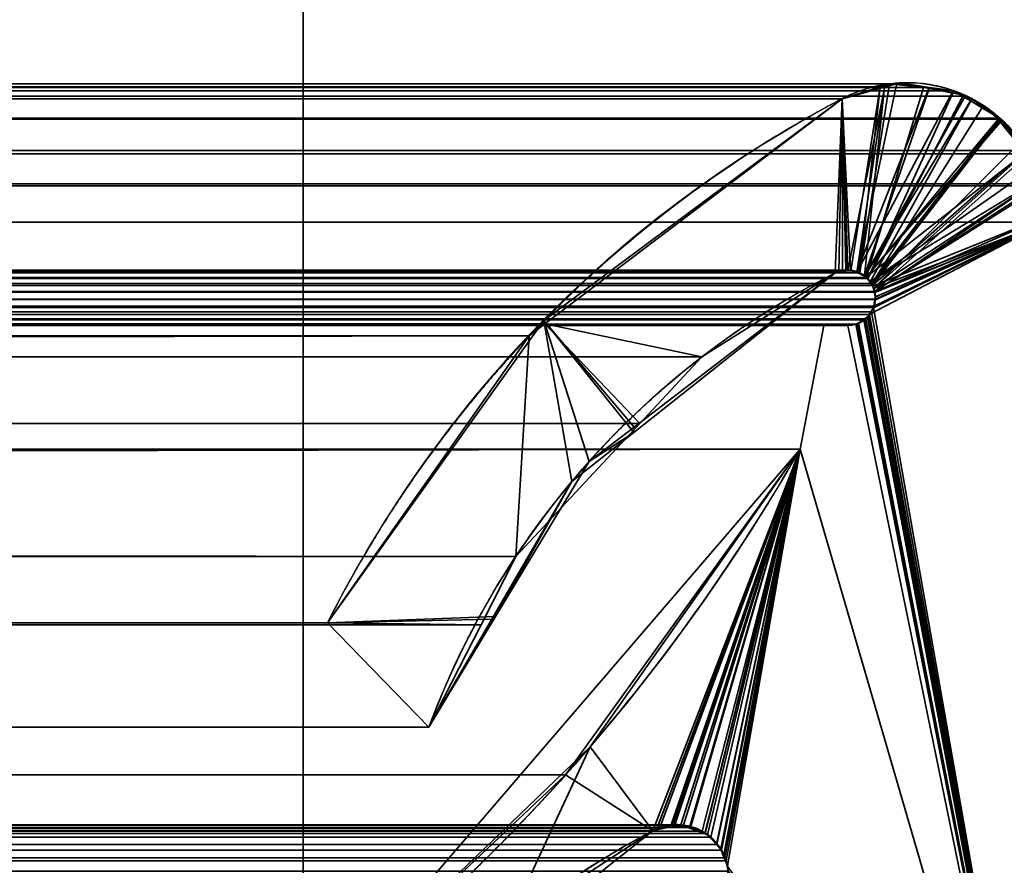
# Model space of a CAD drawing. Header units: millimetres. Extents: x -490 to 6690, y -115 to 132.
# Tile 579 of 656: x 3403.48 to 3408.77, y 6.31 to 10.86. Entities that reach past the tile are written whole.
import ezdxf

# ---------------------------------------------------------------- set-up
doc = ezdxf.new("R2010")
doc.units = ezdxf.units.MM
doc.layers.add('151', color=7, linetype='Continuous', true_color=0xffffff)

# ---------------------------------------------------------------- blocks, each defined once
blk = doc.blocks.new('UG_SURFACE_003')
at = {"layer": '151', "color": 252, "linetype": 'Continuous', "lineweight": 35}
for points in [[(3589.9999, -6.2, 2201.9999), (3589.9999, 113.2, 2201.9999), (2410.0001, 113.2, 2201.9999), (2410.0001, -6.2, 2201.9999)], [(2559.9999, -6.2, 2052), (2559.9999, 113.2, 2052), (3440.0001, 113.2, 2052), (3440.0001, -6.2, 2052)]]:
    blk.add_3dface(points, dxfattribs=at)
blk = doc.blocks.new('UG_SURFACE_187')
at = {"layer": '151', "color": 14, "linetype": 'Continuous', "lineweight": 35}
for points in [[(3417.3, -10, 2024.3001), (3417.3, 19, 2024.3001), (2582.7, 19, 2024.3001), (2582.7, -10, 2024.3001)], [(3413.25, 16.25, 2020.2501), (3413.25, -22, 2020.2501), (2586.75, -22, 2020.2501), (2586.75, 16.25, 2020.2501)]]:
    blk.add_3dface(points, dxfattribs=at)
blk = doc.blocks.new('UG_SURFACE_188')
at = {"layer": '151', "color": 7, "linetype": 'Continuous', "lineweight": 35}
for points in [[(2586.75, 16, 2020.2501), (2586.75, -22, 2020.2501), (3413.25, -22, 2020.2501), (3413.25, 16, 2020.2501)], [(3413.0001, 16, 2020), (3413.0001, -22, 2020), (2586.9999, -22, 2020), (2586.9999, 16, 2020)]]:
    blk.add_3dface(points, dxfattribs=at)
blk = doc.blocks.new('UG_SURFACE_196')
at = {"layer": '151', "color": 46, "linetype": 'Continuous', "lineweight": 35}
for points in [[(3408.5014, 10.475, 2015.5013), (3408.3376, 10.4928, 2015.3377), (2591.6624, 10.4928, 2015.3377), (2591.4986, 10.475, 2015.5013)], [(2591.6624, 10.4928, 2015.3377), (3408.3376, 10.4928, 2015.3377), (3408.1552, 10.5126, 2015.1551)], [(2591.8448, 10.5126, 2015.1551), (2591.6624, 10.4928, 2015.3377), (3408.1552, 10.5126, 2015.1551)], [(3408.1552, 10.5126, 2015.1551), (3408.1056, 10.4971, 2015.1057), (2591.8944, 10.4971, 2015.1057), (2591.8448, 10.5126, 2015.1551)], [(2591.8944, 10.4971, 2015.1057), (3408.1056, 10.4971, 2015.1057), (3407.8996, 10.4321, 2014.8995), (2592.1004, 10.4321, 2014.8995)], [(3407.9475, 9.507, 2014.9477), (3407.9285, 9.5113, 2014.9283), (3407.8996, 10.4321, 2014.8995), (3408.1056, 10.4971, 2015.1057)], [(3408.1056, 10.4971, 2015.1057), (3407.994, 9.4968, 2014.9941), (3407.9475, 9.507, 2014.9477)], [(3408.1056, 10.4971, 2015.1057), (3408.1552, 10.5126, 2015.1551), (3407.9945, 9.4968, 2014.9944), (3407.994, 9.4968, 2014.9941)], [(3408.0296, 9.4714, 2015.0294), (3407.9945, 9.4968, 2014.9944), (3408.1552, 10.5126, 2015.1551), (3408.3376, 10.4928, 2015.3377)], [(3408.0381, 9.4651, 2015.0383), (3408.0296, 9.4714, 2015.0294), (3408.3376, 10.4928, 2015.3377), (3408.5014, 10.475, 2015.5013)], [(2591.2547, 10.3285, 2015.7452), (3408.7453, 10.3285, 2015.7452), (3408.5493, 10.4462, 2015.5492), (2591.4507, 10.4462, 2015.5492)], [(2591.4986, 10.475, 2015.5013), (2591.4507, 10.4462, 2015.5492), (3408.5493, 10.4462, 2015.5492)], [(2591.4986, 10.475, 2015.5013), (3408.5493, 10.4462, 2015.5492), (3408.5014, 10.475, 2015.5013)], [(3408.5014, 10.475, 2015.5013), (3408.5493, 10.4462, 2015.5492), (3408.0381, 9.4651, 2015.0383)], [(3408.0572, 9.438, 2015.0573), (3408.0381, 9.4651, 2015.0383), (3408.5493, 10.4462, 2015.5492), (3408.7453, 10.3285, 2015.7452)], [(2592.1004, 10.4321, 2014.8995), (3407.8996, 10.4321, 2014.8995), (3406.301, 9.2212, 2013.3009), (2593.699, 9.2212, 2013.3009)], [(3406.301, 9.2212, 2013.3009), (3407.8996, 10.4321, 2014.8995), (3407.8631, 9.4954, 2014.8633), (3407.1448, 9.0437, 2014.1449)], [(3407.902, 9.5048, 2014.9021), (3407.8631, 9.4954, 2014.8633), (3407.8996, 10.4321, 2014.8995)], [(3407.8996, 10.4321, 2014.8995), (3407.9285, 9.5113, 2014.9283), (3407.902, 9.5048, 2014.9021)], [(2591.2452, 10.3227, 2015.7549), (2591.1109, 10.1543, 2015.8889), (3408.8891, 10.1543, 2015.8889)], [(3408.7548, 10.3227, 2015.7549), (3408.7453, 10.3285, 2015.7452), (2591.2547, 10.3285, 2015.7452), (2591.2452, 10.3227, 2015.7549)], [(2591.2452, 10.3227, 2015.7549), (3408.8891, 10.1543, 2015.8889), (3408.7548, 10.3227, 2015.7549)], [(3408.0637, 9.429, 2015.0635), (3408.0572, 9.438, 2015.0573), (3408.7453, 10.3285, 2015.7452), (3408.7548, 10.3227, 2015.7549)], [(3408.7548, 10.3227, 2015.7549), (3408.8891, 10.1543, 2015.8889), (3408.0637, 9.429, 2015.0635)], [(2591.0966, 10.1364, 2015.9032), (2591.0301, 9.9741, 2015.9698), (3408.9699, 9.9741, 2015.9698)], [(3408.9034, 10.1364, 2015.9032), (3408.8891, 10.1543, 2015.8889), (2591.1109, 10.1543, 2015.8889), (2591.0966, 10.1364, 2015.9032)], [(2591.0966, 10.1364, 2015.9032), (3408.9699, 9.9741, 2015.9698), (3408.9034, 10.1364, 2015.9032)], [(3408.0749, 9.3964, 2015.075), (3408.0637, 9.429, 2015.0635), (3408.8891, 10.1543, 2015.8889), (3408.9034, 10.1364, 2015.9032)], [(3408.9034, 10.1364, 2015.9032), (3408.9699, 9.9741, 2015.9698), (3408.0749, 9.3964, 2015.075)], [(2591.0001, 9.7678, 2016), (3408.9999, 9.7678, 2016), (3408.9739, 9.9643, 2015.9738)], [(2591.0261, 9.9643, 2015.9738), (2591.0001, 9.7678, 2016), (3408.9739, 9.9643, 2015.9738)], [(3408.9739, 9.9643, 2015.9738), (3408.9699, 9.9741, 2015.9698), (2591.0301, 9.9741, 2015.9698), (2591.0261, 9.9643, 2015.9738)], [(3408.0749, 9.3964, 2015.075), (3408.9699, 9.9741, 2015.9698), (3408.9739, 9.9643, 2015.9738)], [(3408.9739, 9.9643, 2015.9738), (3408.9999, 9.7678, 2016), (3408.0763, 9.3927, 2015.0762), (3408.0749, 9.3964, 2015.075)], [(2591.0001, 9.7678, 2016), (2591.0001, 4, 2016), (3408.9999, 4, 2016), (3408.9999, 9.7678, 2016)], [(3408.0689, 9.3095, 2015.069), (3408.0725, 9.3176, 2015.0726), (3408.9999, 9.7678, 2016), (3408.9999, 4, 2016)], [(3408.0725, 9.3176, 2015.0726), (3408.0789, 9.3523, 2015.079), (3408.9999, 9.7678, 2016)], [(3408.0789, 9.3539, 2015.079), (3408.0763, 9.3927, 2015.0762), (3408.9999, 9.7678, 2016)], [(3408.9999, 9.7678, 2016), (3408.0789, 9.3523, 2015.079), (3408.0789, 9.3539, 2015.079)], [(3408.0296, 9.4714, 2015.0294), (2591.9704, 9.4714, 2015.0294), (2592.0055, 9.4968, 2014.9944)], [(3407.9945, 9.4968, 2014.9944), (3408.0296, 9.4714, 2015.0294), (2592.0055, 9.4968, 2014.9944)], [(2592.0525, 9.507, 2014.9477), (3407.9475, 9.507, 2014.9477), (3407.994, 9.4968, 2014.9941), (2592.006, 9.4968, 2014.9941)], [(3407.9285, 9.5113, 2014.9283), (2592.0525, 9.507, 2014.9477), (2592.0715, 9.5113, 2014.9283)], [(3407.9285, 9.5113, 2014.9283), (3407.9475, 9.507, 2014.9477), (2592.0525, 9.507, 2014.9477)], [(2592.0715, 9.5113, 2014.9283), (3407.902, 9.5048, 2014.9021), (3407.9285, 9.5113, 2014.9283)], [(2592.0715, 9.5113, 2014.9283), (2592.098, 9.5048, 2014.9021), (3407.902, 9.5048, 2014.9021)], [(2592.1369, 9.4954, 2014.8633), (3407.8631, 9.4954, 2014.8633), (3407.902, 9.5048, 2014.9021), (2592.098, 9.5048, 2014.9021)], [(3407.1448, 9.0437, 2014.1449), (2592.1369, 9.4954, 2014.8633), (2592.8552, 9.0437, 2014.1449)], [(3407.1448, 9.0437, 2014.1449), (3407.8631, 9.4954, 2014.8633), (2592.1369, 9.4954, 2014.8633)], [(2591.9363, 9.429, 2015.0635), (2591.9428, 9.438, 2015.0573), (3408.0572, 9.438, 2015.0573), (3408.0637, 9.429, 2015.0635)], [(3408.0572, 9.438, 2015.0573), (2591.9428, 9.438, 2015.0573), (2591.9619, 9.4651, 2015.0383)], [(2591.9619, 9.4651, 2015.0383), (2591.9704, 9.4714, 2015.0294), (3408.0296, 9.4714, 2015.0294), (3408.0381, 9.4651, 2015.0383)], [(3408.0381, 9.4651, 2015.0383), (3408.0572, 9.438, 2015.0573), (2591.9619, 9.4651, 2015.0383)], [(3408.0789, 9.3539, 2015.079), (2591.9211, 9.3539, 2015.079), (2591.9237, 9.3927, 2015.0762)], [(2591.9237, 9.3927, 2015.0762), (2591.9251, 9.3964, 2015.075), (3408.0749, 9.3964, 2015.075), (3408.0763, 9.3927, 2015.0762)], [(3408.0763, 9.3927, 2015.0762), (3408.0789, 9.3539, 2015.079), (2591.9237, 9.3927, 2015.0762)], [(3408.0637, 9.429, 2015.0635), (2591.9251, 9.3964, 2015.075), (2591.9363, 9.429, 2015.0635)], [(3408.0637, 9.429, 2015.0635), (3408.0749, 9.3964, 2015.075), (2591.9251, 9.3964, 2015.075)], [(3408.0789, 9.3539, 2015.079), (2591.9275, 9.3176, 2015.0726), (2591.9211, 9.3523, 2015.079)], [(2591.9211, 9.3523, 2015.079), (2591.9211, 9.3539, 2015.079), (3408.0789, 9.3539, 2015.079)], [(2591.9275, 9.3176, 2015.0726), (3408.0789, 9.3539, 2015.079), (3408.0789, 9.3523, 2015.079)], [(3408.0789, 9.3523, 2015.079), (3408.0725, 9.3176, 2015.0726), (2591.9275, 9.3176, 2015.0726)], [(3408.0725, 9.3176, 2015.0726), (3408.0689, 9.3095, 2015.069), (2591.9311, 9.3095, 2015.069), (2591.9275, 9.3176, 2015.0726)], [(2591.9416, 9.2861, 2015.0585), (2591.9311, 9.3095, 2015.069), (3408.0689, 9.3095, 2015.069)], [(2591.9416, 9.2861, 2015.0585), (3408.0689, 9.3095, 2015.069), (3408.0584, 9.2861, 2015.0585)], [(3408.0584, 9.2861, 2015.0585), (3408.047, 9.2725, 2015.0471), (2591.953, 9.2725, 2015.0471), (2591.9416, 9.2861, 2015.0585)], [(2591.953, 9.2725, 2015.0471), (3408.047, 9.2725, 2015.0471), (3408.0274, 9.2492, 2015.0275)], [(2591.9726, 9.2492, 2015.0275), (2591.953, 9.2725, 2015.0471), (3408.0274, 9.2492, 2015.0275)], [(3408.9999, 4, 2016), (3408.0274, 9.2492, 2015.0275), (3408.047, 9.2725, 2015.0471)], [(3408.047, 9.2725, 2015.0471), (3408.0584, 9.2861, 2015.0585), (3408.9999, 4, 2016)], [(3408.9999, 4, 2016), (3408.0584, 9.2861, 2015.0585), (3408.0689, 9.3095, 2015.069)], [(3408.0274, 9.2492, 2015.0275), (3408.0162, 9.2429, 2015.0163), (2591.9838, 9.2429, 2015.0163), (2591.9726, 9.2492, 2015.0275)], [(2592.0246, 9.2201, 2014.9753), (2591.9838, 9.2429, 2015.0163), (3408.0162, 9.2429, 2015.0163)], [(2592.0246, 9.2201, 2014.9753), (3408.0162, 9.2429, 2015.0163), (3407.9754, 9.2201, 2014.9753)], [(3407.9754, 9.2201, 2014.9753), (3407.9733, 9.2198, 2014.9734), (2592.0267, 9.2198, 2014.9734), (2592.0246, 9.2201, 2014.9753)], [(2592.0267, 9.2198, 2014.9734), (3407.9733, 9.2198, 2014.9734), (3407.9304, 9.2132, 2014.9302), (2592.0696, 9.2132, 2014.9302)], [(2593.7839, 9.1568, 2013.216), (2593.699, 9.2212, 2013.3009), (3406.301, 9.2212, 2013.3009)], [(2593.7839, 9.1568, 2013.216), (3406.301, 9.2212, 2013.3009), (3406.2161, 9.1568, 2013.216)], [(3406.8112, 8.6861, 2013.8113), (3406.1449, 7.9716, 2013.145), (3406.2161, 9.1568, 2013.216), (3406.301, 9.2212, 2013.3009)], [(3406.301, 9.2212, 2013.3009), (3407.1448, 9.0437, 2014.1449), (3406.8112, 8.6861, 2013.8113)], [(3408.9999, 4, 2016), (3407.9304, 9.2132, 2014.9302), (3407.9733, 9.2198, 2014.9734)], [(3407.9733, 9.2198, 2014.9734), (3407.9754, 9.2201, 2014.9753), (3408.9999, 4, 2016)], [(3408.9999, 4, 2016), (3407.9754, 9.2201, 2014.9753), (3408.0162, 9.2429, 2015.0163)], [(3408.0162, 9.2429, 2015.0163), (3408.0274, 9.2492, 2015.0275), (3408.9999, 4, 2016)], [(3407.9304, 9.2132, 2014.9302), (3407.8023, 9.2132, 2014.8025), (2592.1977, 9.2132, 2014.8025), (2592.0696, 9.2132, 2014.9302)], [(2592.3254, 8.5488, 2014.6744), (2592.1977, 9.2132, 2014.8025), (3407.8023, 9.2132, 2014.8025), (3407.6746, 8.5488, 2014.6744)], [(3408.9999, 4, 2016), (3407.6746, 8.5488, 2014.6744), (3407.8023, 9.2132, 2014.8025), (3407.9304, 9.2132, 2014.9302)], [(3406.2161, 9.1568, 2013.216), (2594.8682, 7.6146, 2012.1319), (2593.7839, 9.1568, 2013.216)], [(3406.2161, 9.1568, 2013.216), (3405.1318, 7.6146, 2012.1319), (2594.8682, 7.6146, 2012.1319)], [(3405.1318, 7.6146, 2012.1319), (3406.2161, 9.1568, 2013.216), (3406.1449, 7.9716, 2013.145), (3405.9577, 7.604, 2012.9576)], [(2592.8552, 9.0437, 2014.1449), (3406.8112, 8.6861, 2013.8113), (3407.1448, 9.0437, 2014.1449)], [(2592.8552, 9.0437, 2014.1449), (2593.1888, 8.6861, 2013.8113), (3406.8112, 8.6861, 2013.8113)], [(3406.1449, 7.9716, 2013.145), (2593.1888, 8.6861, 2013.8113), (2593.8551, 7.9716, 2013.145)], [(3406.1449, 7.9716, 2013.145), (3406.8112, 8.6861, 2013.8113), (2593.1888, 8.6861, 2013.8113)], [(2593.5876, 6.7976, 2013.4122), (2592.3254, 8.5488, 2014.6744), (3407.6746, 8.5488, 2014.6744)], [(2593.5876, 6.7976, 2013.4122), (3407.6746, 8.5488, 2014.6744), (3406.4124, 6.7976, 2013.4122)], [(3406.9176, 6.5074, 2013.9177), (3406.8811, 6.4965, 2013.881), (3406.4124, 6.7976, 2013.4122), (3407.6746, 8.5488, 2014.6744)], [(3407.6746, 8.5488, 2014.6744), (3406.9865, 6.5279, 2013.9863), (3406.9176, 6.5074, 2013.9177)], [(3407.0001, 6.5277, 2013.9999), (3406.9865, 6.5279, 2013.9863), (3407.6746, 8.5488, 2014.6744)], [(3407.6746, 8.5488, 2014.6744), (3407.0463, 6.5268, 2014.0462), (3407.0001, 6.5277, 2013.9999)], [(3407.084, 6.5144, 2014.0841), (3407.0463, 6.5268, 2014.0462), (3407.6746, 8.5488, 2014.6744)], [(3407.6746, 8.5488, 2014.6744), (3407.1474, 6.4935, 2014.1473), (3407.084, 6.5144, 2014.0841)], [(3407.1639, 6.4818, 2014.164), (3407.1474, 6.4935, 2014.1473), (3407.6746, 8.5488, 2014.6744)], [(3407.6746, 8.5488, 2014.6744), (3407.1934, 6.4611, 2014.1935), (3407.1639, 6.4818, 2014.164)], [(3407.2256, 6.4225, 2014.2255), (3407.1934, 6.4611, 2014.1935), (3407.6746, 8.5488, 2014.6744)], [(3407.6746, 8.5488, 2014.6744), (3407.2506, 6.3924, 2014.2508), (3407.2256, 6.4225, 2014.2255)], [(3407.269, 6.351, 2014.2691), (3407.2506, 6.3924, 2014.2508), (3407.6746, 8.5488, 2014.6744)], [(3407.6746, 8.5488, 2014.6744), (3407.2766, 6.3337, 2014.2767), (3407.269, 6.351, 2014.2691)], [(3407.2864, 6.2795, 2014.2865), (3407.2766, 6.3337, 2014.2767), (3407.6746, 8.5488, 2014.6744), (3408.9999, 4, 2016)], [(2593.8551, 7.9716, 2013.145), (3405.9577, 7.604, 2012.9576), (3406.1449, 7.9716, 2013.145)], [(2593.8551, 7.9716, 2013.145), (2594.0423, 7.604, 2012.9576), (3405.9577, 7.604, 2012.9576)], [(2594.3229, 7.0532, 2012.6772), (3405.6771, 7.0532, 2012.6772), (3405.9577, 7.604, 2012.9576), (2594.0423, 7.604, 2012.9576)], [(2594.3229, 7.0532, 2012.6772), (2594.8682, 7.6146, 2012.1319), (3405.1318, 7.6146, 2012.1319), (3405.6771, 7.0532, 2012.6772)], [(3405.9577, 7.604, 2012.9576), (3405.6771, 7.0532, 2012.6772), (3405.1318, 7.6146, 2012.1319)], [(3406.4124, 6.7976, 2013.4122), (3405.1318, 5.5893, 2012.1319), (2594.8682, 5.5893, 2012.1319), (2593.5876, 6.7976, 2013.4122)], [(3406.8811, 6.4965, 2013.881), (3405.4163, 5.334, 2012.4161), (3405.1318, 5.5893, 2012.1319), (3406.4124, 6.7976, 2013.4122)], [(3407.0463, 6.5268, 2014.0462), (2592.9158, 6.513, 2014.0841), (2592.9992, 6.5288, 2014.0009)], [(3407.0463, 6.5268, 2014.0462), (3407.084, 6.5144, 2014.0841), (2592.9158, 6.513, 2014.0841)], [(3407.0463, 6.5268, 2014.0462), (2592.9992, 6.5288, 2014.0009), (2592.9999, 6.5286, 2013.9999)], [(2592.9999, 6.5286, 2013.9999), (3407.0001, 6.5277, 2013.9999), (3407.0463, 6.5268, 2014.0462)], [(3406.9865, 6.5279, 2013.9863), (2592.9999, 6.5286, 2013.9999), (2593.0824, 6.5064, 2013.9177)], [(3406.9865, 6.5279, 2013.9863), (3407.0001, 6.5277, 2013.9999), (2592.9999, 6.5286, 2013.9999)], [(2593.0824, 6.5064, 2013.9177), (3406.9176, 6.5074, 2013.9177), (3406.9865, 6.5279, 2013.9863)], [(3407.1934, 6.4611, 2014.1935), (2592.792, 6.4476, 2014.2078), (2592.8369, 6.4783, 2014.163)], [(3407.1474, 6.4935, 2014.1473), (2592.8369, 6.4783, 2014.163), (2592.8769, 6.5056, 2014.1232)], [(3407.1474, 6.4935, 2014.1473), (3407.1639, 6.4818, 2014.164), (2592.8369, 6.4783, 2014.163)], [(2592.8369, 6.4783, 2014.163), (3407.1639, 6.4818, 2014.164), (3407.1934, 6.4611, 2014.1935)], [(3407.1474, 6.4935, 2014.1473), (2592.8769, 6.5056, 2014.1232), (2592.9158, 6.513, 2014.0841)], [(2592.9158, 6.513, 2014.0841), (3407.084, 6.5144, 2014.0841), (3407.1474, 6.4935, 2014.1473)], [(3406.9176, 6.5074, 2013.9177), (2593.0824, 6.5064, 2013.9177), (2593.1189, 6.4965, 2013.881)], [(2593.1189, 6.4965, 2013.881), (3406.8811, 6.4965, 2013.881), (3406.9176, 6.5074, 2013.9177)], [(2594.5837, 5.334, 2012.4161), (3405.4163, 5.334, 2012.4161), (3406.8811, 6.4965, 2013.881), (2593.1189, 6.4965, 2013.881)], [(2592.7427, 6.3806, 2014.2572), (2592.7742, 6.4234, 2014.2257), (3407.2256, 6.4225, 2014.2255)], [(3407.2256, 6.4225, 2014.2255), (3407.2506, 6.3924, 2014.2508), (2592.7427, 6.3806, 2014.2572)], [(3407.1934, 6.4611, 2014.1935), (2592.7742, 6.4234, 2014.2257), (2592.792, 6.4476, 2014.2078)], [(3407.1934, 6.4611, 2014.1935), (3407.2256, 6.4225, 2014.2255), (2592.7742, 6.4234, 2014.2257)], [(3407.2506, 6.3924, 2014.2508), (2592.7317, 6.3507, 2014.2684), (2592.7427, 6.3806, 2014.2572)], [(3407.2506, 6.3924, 2014.2508), (3407.269, 6.351, 2014.2691), (2592.7317, 6.3507, 2014.2684)], [(3407.2766, 6.3337, 2014.2767), (2592.7148, 6.2794, 2014.2851), (2592.7176, 6.313, 2014.2822)], [(3407.2766, 6.3337, 2014.2767), (3407.2864, 6.2795, 2014.2865), (2592.7148, 6.2794, 2014.2851)], [(2592.7176, 6.313, 2014.2822), (2592.7317, 6.3507, 2014.2684), (3407.269, 6.351, 2014.2691)], [(3407.269, 6.351, 2014.2691), (3407.2766, 6.3337, 2014.2767), (2592.7176, 6.313, 2014.2822)]]:
    blk.add_3dface(points, dxfattribs=at)
blk = doc.blocks.new('UG_SURFACE_197')
at = {"layer": '151', "color": 46, "linetype": 'Continuous', "lineweight": 35}
for points in [[(3407.9301, 9.5096, -8), (3407.9206, 9.511, -8), (3407.8996, 10.4321, -8), (3408.1292, 10.4979, -8)], [(3408.1292, 10.4979, -8), (3407.8996, 10.4321, -8), (3407.8996, 10.4321, 2014.8995)], [(3407.8996, 10.4321, 2014.8995), (3408.128, 10.4948, 2015.1279), (3408.1292, 10.4979, -8)], [(3408.128, 10.4948, 2015.1279), (3407.8996, 10.4321, 2014.8995), (3407.9456, 9.5105, 2014.9457), (3407.9792, 9.4973, 2014.9794)], [(3407.9792, 9.503, -8), (3407.9301, 9.5096, -8), (3408.1292, 10.4979, -8), (3408.1941, 10.5165, -8)], [(3408.1941, 10.5165, -8), (3408.3683, 10.4934, -8), (3407.9792, 9.503, -8)], [(3407.9792, 9.4973, 2014.9794), (3408.0198, 9.4814, 2015.0197), (3408.128, 10.4948, 2015.1279)], [(3407.9802, 9.5024, -8), (3407.9792, 9.503, -8), (3408.3683, 10.4934, -8), (3408.4978, 10.4762, -8)], [(3408.0198, 9.4814, 2015.0197), (3408.3683, 10.4872, 2015.3682), (3408.2112, 10.5176, 2015.2111), (3408.128, 10.4948, 2015.1279)], [(3408.128, 10.4948, 2015.1279), (3408.2112, 10.5176, 2015.2111), (3408.1941, 10.5165, -8)], [(3408.1941, 10.5165, -8), (3408.1292, 10.4979, -8), (3408.128, 10.4948, 2015.1279)], [(3408.2112, 10.5176, 2015.2111), (3408.3683, 10.4934, -8), (3408.1941, 10.5165, -8)], [(3408.2112, 10.5176, 2015.2111), (3408.3683, 10.4872, 2015.3682), (3408.3683, 10.4934, -8)], [(3408.4978, 10.4762, -8), (3408.3683, 10.4934, -8), (3408.3683, 10.4872, 2015.3682)], [(3408.0222, 9.4776, -8), (3407.9802, 9.5024, -8), (3408.4978, 10.4762, -8), (3408.5903, 10.4203, -8)], [(3408.5646, 10.4492, 2015.5644), (3408.3683, 10.4872, 2015.3682), (3408.0198, 9.4814, 2015.0197), (3408.0224, 9.4783, 2015.0225)], [(3408.0224, 9.4783, 2015.0225), (3408.0503, 9.447, 2015.0502), (3408.5975, 10.4309, 2015.5973), (3408.5646, 10.4492, 2015.5644)], [(3408.3683, 10.4872, 2015.3682), (3408.5646, 10.4492, 2015.5644), (3408.4978, 10.4762, -8)], [(3408.5903, 10.4203, -8), (3408.4978, 10.4762, -8), (3408.5646, 10.4492, 2015.5644)], [(3408.5646, 10.4492, 2015.5644), (3408.5975, 10.4309, 2015.5973), (3408.5903, 10.4203, -8)], [(3406.2958, 9.2394, -8), (3407.8996, 10.4321, -8), (3407.8631, 9.4954, -8), (3406.7819, 8.6672, -8)], [(3406.7795, 8.638, 2013.7796), (3407.8631, 9.4954, 2014.8633), (3407.8996, 10.4321, 2014.8995), (3406.2958, 9.2394, 2013.2957)], [(3406.2958, 9.2394, 2013.2957), (3407.8996, 10.4321, 2014.8995), (3407.8996, 10.4321, -8), (3406.2958, 9.2394, -8)], [(3407.882, 9.5004, -8), (3407.8631, 9.4954, -8), (3407.8996, 10.4321, -8)], [(3407.8996, 10.4321, 2014.8995), (3407.8631, 9.4954, 2014.8633), (3407.8815, 9.4987, 2014.8816)], [(3407.8815, 9.4987, 2014.8816), (3407.9309, 9.5077, 2014.9307), (3407.8996, 10.4321, 2014.8995)], [(3407.8996, 10.4321, -8), (3407.9206, 9.511, -8), (3407.882, 9.5004, -8)], [(3407.9309, 9.5077, 2014.9307), (3407.9456, 9.5105, 2014.9457), (3407.8996, 10.4321, 2014.8995)], [(3408.0303, 9.4727, -8), (3408.0222, 9.4776, -8), (3408.5903, 10.4203, -8), (3408.7441, 10.3275, -8)], [(3408.6604, 10.3959, 2015.6605), (3408.5975, 10.4309, 2015.5973), (3408.0503, 9.447, 2015.0502), (3408.0596, 9.4365, 2015.0595)], [(3408.0596, 9.4365, 2015.0595), (3408.7405, 10.319, 2015.7404), (3408.6604, 10.3959, 2015.6605)], [(3408.7441, 10.3275, -8), (3408.5903, 10.4203, -8), (3408.5975, 10.4309, 2015.5973)], [(3408.5975, 10.4309, 2015.5973), (3408.6604, 10.3959, 2015.6605), (3408.7441, 10.3275, -8)], [(3408.6604, 10.3959, 2015.6605), (3408.7405, 10.319, 2015.7404), (3408.7441, 10.3275, -8)], [(3408.7441, 10.3275, -8), (3408.7603, 10.3178, -8), (3408.0303, 9.4727, -8)], [(3408.0303, 9.4727, -8), (3408.7603, 10.3178, -8), (3408.8845, 10.1426, -8)], [(3408.8612, 10.2028, 2015.861), (3408.7405, 10.319, 2015.7404), (3408.0596, 9.4365, 2015.0595), (3408.0689, 9.4119, 2015.069)], [(3408.7603, 10.3178, -8), (3408.7441, 10.3275, -8), (3408.7405, 10.319, 2015.7404)], [(3408.8845, 10.1426, -8), (3408.7603, 10.3178, -8), (3408.7405, 10.319, 2015.7404)], [(3408.7405, 10.319, 2015.7404), (3408.8612, 10.2028, 2015.861), (3408.8845, 10.1426, -8)], [(3408.0689, 9.4119, 2015.069), (3408.8893, 10.1446, 2015.8894), (3408.8612, 10.2028, 2015.861)], [(3408.8845, 10.1426, -8), (3408.9375, 10.0678, -8), (3408.0491, 9.4474, -8), (3408.0303, 9.4727, -8)], [(3408.0689, 9.4119, 2015.069), (3408.9613, 9.9961, 2015.9614), (3408.8893, 10.1446, 2015.8894)], [(3408.0491, 9.4474, -8), (3408.9375, 10.0678, -8), (3408.9525, 9.996, -8)], [(3408.9525, 9.996, -8), (3408.9935, 9.799, -8), (3408.0656, 9.4249, -8), (3408.0491, 9.4474, -8)], [(3408.0689, 9.4119, 2015.069), (3408.076, 9.3934, 2015.0762), (3408.9613, 9.9961, 2015.9614)], [(3408.076, 9.3934, 2015.0762), (3408.9956, 9.7991, 2015.9955), (3408.9696, 9.9788, 2015.9698), (3408.9613, 9.9961, 2015.9614)], [(3408.9999, 9.7678, -8), (3408.9999, 4, -8), (3408.0374, 9.2586, -8), (3408.046, 9.2719, -8)], [(3408.046, 9.2719, -8), (3408.0694, 9.3086, -8), (3408.9999, 9.7678, -8)], [(3408.0684, 9.4125, -8), (3408.0656, 9.4249, -8), (3408.9935, 9.799, -8), (3408.9999, 9.7678, -8)], [(3408.9999, 9.7678, -8), (3408.0737, 9.3904, -8), (3408.0684, 9.4125, -8)], [(3408.9999, 9.7678, -8), (3408.0694, 9.3086, -8), (3408.0694, 9.3092, -8)], [(3408.0694, 9.3092, -8), (3408.0768, 9.3523, -8), (3408.9999, 9.7678, -8)], [(3408.9999, 4, 2016), (3408.9999, 9.7678, 2016), (3408.0789, 9.3503, 2015.0788), (3408.0696, 9.3094, 2015.0697)], [(3408.9999, 9.7678, -8), (3408.0791, 9.3671, -8), (3408.0737, 9.3904, -8)], [(3408.9999, 9.7678, 2016), (3408.9956, 9.7991, 2015.9955), (3408.076, 9.3934, 2015.0762), (3408.0763, 9.3911, 2015.0762)], [(3408.0763, 9.3911, 2015.0762), (3408.0787, 9.3519, 2015.0788), (3408.9999, 9.7678, 2016)], [(3408.0768, 9.3523, -8), (3408.0791, 9.3671, -8), (3408.9999, 9.7678, -8)], [(3408.0787, 9.3519, 2015.0788), (3408.0789, 9.3503, 2015.0788), (3408.9999, 9.7678, 2016)], [(3407.8631, 9.4954, -8), (3407.8631, 9.4954, 2014.8633), (3406.7795, 8.638, 2013.7796)], [(3406.7795, 8.638, 2013.7796), (3406.7819, 8.6672, -8), (3407.8631, 9.4954, -8)], [(3407.882, 9.5004, -8), (3407.8815, 9.4987, 2014.8816), (3407.8631, 9.4954, 2014.8633)], [(3407.8631, 9.4954, 2014.8633), (3407.8631, 9.4954, -8), (3407.882, 9.5004, -8)], [(3407.9206, 9.511, -8), (3407.9309, 9.5077, 2014.9307), (3407.8815, 9.4987, 2014.8816)], [(3407.8815, 9.4987, 2014.8816), (3407.882, 9.5004, -8), (3407.9206, 9.511, -8)], [(3407.9206, 9.511, -8), (3407.9301, 9.5096, -8), (3407.9309, 9.5077, 2014.9307)], [(3407.9309, 9.5077, 2014.9307), (3407.9301, 9.5096, -8), (3407.9792, 9.503, -8)], [(3407.9792, 9.503, -8), (3407.9456, 9.5105, 2014.9457), (3407.9309, 9.5077, 2014.9307)], [(3407.9792, 9.503, -8), (3407.9792, 9.4973, 2014.9794), (3407.9456, 9.5105, 2014.9457)], [(3407.9792, 9.503, -8), (3407.9802, 9.5024, -8), (3407.9792, 9.4973, 2014.9794)], [(3407.9792, 9.4973, 2014.9794), (3407.9802, 9.5024, -8), (3408.0222, 9.4776, -8)], [(3408.0222, 9.4776, -8), (3408.0198, 9.4814, 2015.0197), (3407.9792, 9.4973, 2014.9794)], [(3408.0222, 9.4776, -8), (3408.0224, 9.4783, 2015.0225), (3408.0198, 9.4814, 2015.0197)], [(3408.0224, 9.4783, 2015.0225), (3408.0222, 9.4776, -8), (3408.0303, 9.4727, -8)], [(3408.0491, 9.4474, -8), (3408.0503, 9.447, 2015.0502), (3408.0224, 9.4783, 2015.0225)], [(3408.0224, 9.4783, 2015.0225), (3408.0303, 9.4727, -8), (3408.0491, 9.4474, -8)], [(3408.0503, 9.447, 2015.0502), (3408.0491, 9.4474, -8), (3408.0656, 9.4249, -8)], [(3408.0656, 9.4249, -8), (3408.0596, 9.4365, 2015.0595), (3408.0503, 9.447, 2015.0502)], [(3408.0656, 9.4249, -8), (3408.0689, 9.4119, 2015.069), (3408.0596, 9.4365, 2015.0595)], [(3408.0656, 9.4249, -8), (3408.0684, 9.4125, -8), (3408.0689, 9.4119, 2015.069)], [(3408.0689, 9.4119, 2015.069), (3408.0684, 9.4125, -8), (3408.0737, 9.3904, -8)], [(3408.0737, 9.3904, -8), (3408.076, 9.3934, 2015.0762), (3408.0689, 9.4119, 2015.069)], [(3408.0737, 9.3904, -8), (3408.0763, 9.3911, 2015.0762), (3408.076, 9.3934, 2015.0762)], [(3408.0763, 9.3911, 2015.0762), (3408.0737, 9.3904, -8), (3408.0791, 9.3671, -8)], [(3408.0791, 9.3671, -8), (3408.0787, 9.3519, 2015.0788), (3408.0763, 9.3911, 2015.0762)], [(3408.0768, 9.3523, -8), (3408.0694, 9.3092, -8), (3408.0696, 9.3092, 2015.0695)], [(3408.0768, 9.3523, -8), (3408.0696, 9.3094, 2015.0697), (3408.0789, 9.3503, 2015.0788)], [(3408.0696, 9.3092, 2015.0695), (3408.0696, 9.3094, 2015.0697), (3408.0768, 9.3523, -8)], [(3408.0791, 9.3671, -8), (3408.0768, 9.3523, -8), (3408.0787, 9.3519, 2015.0788)], [(3408.0789, 9.3503, 2015.0788), (3408.0787, 9.3519, 2015.0788), (3408.0768, 9.3523, -8)], [(3408.046, 9.2719, -8), (3408.0374, 9.2586, -8), (3408.042, 9.2636, 2015.0421)], [(3408.042, 9.2636, 2015.0421), (3408.047, 9.2717, 2015.0468), (3408.046, 9.2719, -8)], [(3408.047, 9.2717, 2015.0468), (3408.042, 9.2636, 2015.0421), (3408.9999, 4, 2016)], [(3408.0694, 9.3086, -8), (3408.046, 9.2719, -8), (3408.047, 9.2717, 2015.0468)], [(3408.0696, 9.3092, 2015.0695), (3408.047, 9.2717, 2015.0468), (3408.9999, 4, 2016)], [(3408.0694, 9.3092, -8), (3408.0694, 9.3086, -8), (3408.047, 9.2717, 2015.0468)], [(3408.047, 9.2717, 2015.0468), (3408.0696, 9.3092, 2015.0695), (3408.0694, 9.3092, -8)], [(3408.9999, 4, 2016), (3408.0696, 9.3094, 2015.0697), (3408.0696, 9.3092, 2015.0695)], [(3405.1318, 7.6146, -8), (3406.2958, 9.2394, -8), (3406.539, 8.4812, -8), (3406.0357, 7.6475, -8)], [(3406.0156, 7.6345, 2013.0155), (3406.4465, 8.3745, 2013.4463), (3406.2958, 9.2394, 2013.2957), (3405.1318, 7.6146, 2012.1319)], [(3406.2958, 9.2394, -8), (3405.1318, 7.6146, -8), (3405.1318, 7.6146, 2012.1319), (3406.2958, 9.2394, 2013.2957)], [(3406.7819, 8.6672, -8), (3406.539, 8.4812, -8), (3406.2958, 9.2394, -8)], [(3406.2958, 9.2394, 2013.2957), (3406.4465, 8.3745, 2013.4463), (3406.7795, 8.638, 2013.7796)], [(3408.9999, 4, -8), (3407.9304, 9.2132, -8), (3407.9776, 9.2228, -8)], [(3407.9776, 9.2228, -8), (3407.9304, 9.2132, -8), (3407.9304, 9.2132, 2014.9302)], [(3407.9304, 9.2132, 2014.9302), (3407.9778, 9.2223, 2014.9777), (3407.9776, 9.2228, -8)], [(3407.9778, 9.2223, 2014.9777), (3407.9304, 9.2132, 2014.9302), (3408.9999, 4, 2016)], [(3407.9776, 9.2228, -8), (3407.9885, 9.225, -8), (3408.9999, 4, -8)], [(3407.9885, 9.225, -8), (3407.9776, 9.2228, -8), (3407.9778, 9.2223, 2014.9777)], [(3407.9778, 9.2223, 2014.9777), (3407.9854, 9.2237, 2014.9856), (3407.9885, 9.225, -8)], [(3408.9999, 4, 2016), (3407.9854, 9.2237, 2014.9856), (3407.9778, 9.2223, 2014.9777)], [(3408.0179, 9.2465, 2015.0177), (3407.9854, 9.2237, 2014.9856), (3408.9999, 4, 2016)], [(3407.9854, 9.2237, 2014.9856), (3408.0179, 9.2465, 2015.0177), (3408.0176, 9.2449, -8)], [(3408.0176, 9.2449, -8), (3407.9885, 9.225, -8), (3407.9854, 9.2237, 2014.9856)], [(3408.9999, 4, -8), (3407.9885, 9.225, -8), (3408.0176, 9.2449, -8)], [(3408.0176, 9.2449, -8), (3408.0374, 9.2586, -8), (3408.9999, 4, -8)], [(3408.0374, 9.2586, -8), (3408.0176, 9.2449, -8), (3408.0179, 9.2465, 2015.0177)], [(3408.9999, 4, 2016), (3408.042, 9.2636, 2015.0421), (3408.0179, 9.2465, 2015.0177)], [(3408.0179, 9.2465, 2015.0177), (3408.042, 9.2636, 2015.0421), (3408.0374, 9.2586, -8)], [(3408.9999, 4, -8), (3407.6746, 8.5488, -8), (3407.8023, 9.2132, -8), (3407.9304, 9.2132, -8)], [(3407.9304, 9.2132, 2014.9302), (3407.8023, 9.2132, 2014.8025), (3407.6746, 8.5488, 2014.6744), (3408.9999, 4, 2016)], [(3407.6746, 8.5488, 2014.6744), (3407.8023, 9.2132, 2014.8025), (3407.8023, 9.2132, -8), (3407.6746, 8.5488, -8)], [(3407.9304, 9.2132, 2014.9302), (3407.9304, 9.2132, -8), (3407.8023, 9.2132, -8), (3407.8023, 9.2132, 2014.8025)], [(3406.539, 8.4812, -8), (3406.7795, 8.638, 2013.7796), (3406.4465, 8.3745, 2013.4463)], [(3406.539, 8.4812, -8), (3406.7819, 8.6672, -8), (3406.7795, 8.638, 2013.7796)], [(3406.8811, 6.4965, -8), (3405.4163, 5.334, -8), (3405.1318, 5.5893, -8), (3407.6746, 8.5488, -8)], [(3407.6746, 8.5488, -8), (3405.1318, 5.5893, -8), (3405.1318, 5.5893, 2012.1319)], [(3405.1318, 5.5893, 2012.1319), (3406.544, 6.948, 2013.5441), (3407.6746, 8.5488, -8)], [(3407.6746, 8.5488, 2014.6744), (3406.544, 6.948, 2013.5441), (3406.8811, 6.4965, 2013.881), (3406.9006, 6.5006, 2013.9005)], [(3406.544, 6.948, 2013.5441), (3407.6746, 8.5488, 2014.6744), (3407.6746, 8.5488, -8)], [(3406.9009, 6.5027, -8), (3406.8811, 6.4965, -8), (3407.6746, 8.5488, -8)], [(3407.6746, 8.5488, 2014.6744), (3406.9006, 6.5006, 2013.9005), (3406.9886, 6.5193, 2013.9887)], [(3407.6746, 8.5488, -8), (3406.9798, 6.5272, -8), (3406.9009, 6.5027, -8)], [(3406.9877, 6.5267, -8), (3406.9798, 6.5272, -8), (3407.6746, 8.5488, -8)], [(3407.0816, 6.5197, -8), (3406.9877, 6.5267, -8), (3407.6746, 8.5488, -8)], [(3406.9886, 6.5193, 2013.9887), (3407.0315, 6.5283, 2014.0314), (3407.6746, 8.5488, 2014.6744)], [(3407.6746, 8.5488, 2014.6744), (3407.0315, 6.5283, 2014.0314), (3407.0799, 6.5104, 2014.0798)], [(3407.0799, 6.5104, 2014.0798), (3407.1624, 6.4799, 2014.1625), (3407.6746, 8.5488, 2014.6744)], [(3407.6746, 8.5488, -8), (3407.0833, 6.5196, -8), (3407.0816, 6.5197, -8)], [(3407.1622, 6.4816, -8), (3407.0833, 6.5196, -8), (3407.6746, 8.5488, -8)], [(3407.6746, 8.5488, -8), (3407.1765, 6.4747, -8), (3407.1622, 6.4816, -8)], [(3407.1624, 6.4799, 2014.1625), (3407.1765, 6.4747, 2014.1764), (3407.6746, 8.5488, 2014.6744)], [(3407.2239, 6.4235, -8), (3407.1765, 6.4747, -8), (3407.6746, 8.5488, -8)], [(3407.6746, 8.5488, 2014.6744), (3407.1765, 6.4747, 2014.1764), (3407.1765, 6.4747, 2014.1764)], [(3407.1765, 6.4747, 2014.1764), (3407.2247, 6.422, 2014.2245), (3407.6746, 8.5488, 2014.6744)], [(3407.6746, 8.5488, -8), (3407.2468, 6.3987, -8), (3407.2239, 6.4235, -8)], [(3407.2247, 6.422, 2014.2245), (3407.2487, 6.3955, 2014.2488), (3407.6746, 8.5488, 2014.6744)], [(3407.2626, 6.3582, -8), (3407.2468, 6.3987, -8), (3407.6746, 8.5488, -8)], [(3407.6746, 8.5488, 2014.6744), (3407.2487, 6.3955, 2014.2488), (3407.2638, 6.3574, 2014.2639)], [(3407.2666, 6.348, -8), (3407.2626, 6.3582, -8), (3407.6746, 8.5488, -8)], [(3407.2638, 6.3574, 2014.2639), (3407.2678, 6.3471, 2014.2679), (3407.2835, 6.3076, 2014.2834), (3407.6746, 8.5488, 2014.6744)], [(3407.6746, 8.5488, -8), (3408.9999, 4, -8), (3407.2845, 6.3023, -8), (3407.2666, 6.348, -8)], [(3408.9999, 4, 2016), (3407.6746, 8.5488, 2014.6744), (3407.2835, 6.3076, 2014.2834), (3407.2857, 6.2712, 2014.2856)], [(3406.4465, 8.3745, 2013.4463), (3406.0357, 7.6475, -8), (3406.539, 8.4812, -8)], [(3406.4465, 8.3745, 2013.4463), (3406.0156, 7.6345, 2013.0155), (3406.0357, 7.6475, -8)], [(3406.0357, 7.6475, -8), (3405.6771, 7.0532, -8), (3405.1318, 7.6146, -8)], [(3405.1318, 7.6146, 2012.1319), (3405.6771, 7.0532, 2012.6772), (3406.0156, 7.6345, 2013.0155)], [(3406.0357, 7.6475, -8), (3406.0156, 7.6345, 2013.0155), (3405.6771, 7.0532, 2012.6772)], [(3405.6771, 7.0532, 2012.6772), (3405.6771, 7.0532, -8), (3406.0357, 7.6475, -8)], [(3405.6771, 7.0532, 2012.6772), (3405.1318, 7.6146, 2012.1319), (3405.1318, 7.6146, -8), (3405.6771, 7.0532, -8)], [(3406.544, 6.948, 2013.5441), (3405.1318, 5.5893, 2012.1319), (3405.4163, 5.334, 2012.4161), (3406.0955, 5.9821, 2013.0956)], [(3406.0955, 5.9821, 2013.0956), (3406.8811, 6.4965, 2013.881), (3406.544, 6.948, 2013.5441)], [(3406.9798, 6.5272, -8), (3406.9886, 6.5193, 2013.9887), (3406.9006, 6.5006, 2013.9005)], [(3406.9006, 6.5006, 2013.9005), (3406.9009, 6.5027, -8), (3406.9798, 6.5272, -8)], [(3406.9798, 6.5272, -8), (3406.9877, 6.5267, -8), (3406.9886, 6.5193, 2013.9887)], [(3406.9886, 6.5193, 2013.9887), (3406.9877, 6.5267, -8), (3407.0816, 6.5197, -8)], [(3407.0816, 6.5197, -8), (3407.0315, 6.5283, 2014.0314), (3406.9886, 6.5193, 2013.9887)], [(3407.0816, 6.5197, -8), (3407.0799, 6.5104, 2014.0798), (3407.0315, 6.5283, 2014.0314)], [(3407.0799, 6.5104, 2014.0798), (3407.0816, 6.5197, -8), (3407.0833, 6.5196, -8)], [(3407.0799, 6.5104, 2014.0798), (3407.0833, 6.5196, -8), (3407.1622, 6.4816, -8)], [(3406.0955, 5.9821, 2013.0956), (3405.4163, 5.334, -8), (3406.8811, 6.4965, -8)], [(3406.8811, 6.4965, -8), (3406.8811, 6.4965, 2013.881), (3406.0955, 5.9821, 2013.0956)], [(3406.9009, 6.5027, -8), (3406.9006, 6.5006, 2013.9005), (3406.8811, 6.4965, 2013.881)], [(3406.8811, 6.4965, 2013.881), (3406.8811, 6.4965, -8), (3406.9009, 6.5027, -8)], [(3407.1622, 6.4816, -8), (3407.1624, 6.4799, 2014.1625), (3407.0799, 6.5104, 2014.0798)], [(3407.1624, 6.4799, 2014.1625), (3407.1622, 6.4816, -8), (3407.1765, 6.4747, -8)], [(3407.1765, 6.4747, -8), (3407.1765, 6.4747, 2014.1764), (3407.1624, 6.4799, 2014.1625)], [(3407.2239, 6.4235, -8), (3407.2247, 6.422, 2014.2245), (3407.1765, 6.4747, 2014.1764)], [(3407.1765, 6.4747, 2014.1764), (3407.1765, 6.4747, 2014.1764), (3407.1765, 6.4747, -8), (3407.2239, 6.4235, -8)], [(3407.2247, 6.422, 2014.2245), (3407.2239, 6.4235, -8), (3407.2468, 6.3987, -8)], [(3407.2468, 6.3987, -8), (3407.2487, 6.3955, 2014.2488), (3407.2247, 6.422, 2014.2245)], [(3407.2487, 6.3955, 2014.2488), (3407.2468, 6.3987, -8), (3407.2626, 6.3582, -8)], [(3407.2626, 6.3582, -8), (3407.2638, 6.3574, 2014.2639), (3407.2487, 6.3955, 2014.2488)], [(3407.2638, 6.3574, 2014.2639), (3407.2626, 6.3582, -8), (3407.2666, 6.348, -8)], [(3407.2666, 6.348, -8), (3407.2678, 6.3471, 2014.2679), (3407.2638, 6.3574, 2014.2639)], [(3407.2678, 6.3471, 2014.2679), (3407.2666, 6.348, -8), (3407.2845, 6.3023, -8)], [(3407.2845, 6.3023, -8), (3407.2835, 6.3076, 2014.2834), (3407.2678, 6.3471, 2014.2679)]]:
    blk.add_3dface(points, dxfattribs=at)
blk = doc.blocks.new('UG_SURFACE_214')
at = {"layer": '151', "color": 254, "linetype": 'Continuous', "lineweight": 35}
for points in [[(3423.25, 111.75, 2030.2501), (2576.75, 111.75, 2030.2501), (2576.75, -10, 2030.2501), (3423.25, -10, 2030.2501)], [(3405, 12, 2012.0001), (3405, 4, 2012.0001), (3401.2499, 4, 2008.25), (3401.2499, 111.75, 2008.25)], [(3417.5, 21, 2024.4999), (3417.5, -8, 2024.4999), (2582.5, -8, 2024.4999), (2582.5, 21, 2024.4999)], [(3413.0001, 4, 2020), (3413.0001, 21, 2020), (2586.9999, 21, 2020), (2586.9999, 4, 2020)], [(3408.9999, 12, 2016), (3408.9999, 4, 2016), (2591.0001, 4, 2016), (2591.0001, 12, 2016)], [(3405, 4, 2012.0001), (3405, 12, 2012.0001), (2595, 12, 2012.0001), (2595, 4, 2012.0001)]]:
    blk.add_3dface(points, dxfattribs=at)
blk = doc.blocks.new('UG_SURFACE_220')
at = {"layer": '151', "color": 254, "linetype": 'Continuous', "lineweight": 35}
for points in [[(3401.2499, 111.75, 2008.25), (3401.2499, 4, 2008.25), (3405, 4, 2012.0001), (3405, 12, 2012.0001)], [(3405, 12, -8), (3405, 4, -8), (3401.2499, 4, -8), (3401.2499, 111.75, -8)], [(3405, 4, -8), (3405, 12, -8), (3405, 12, 2012.0001), (3405, 4, 2012.0001)]]:
    blk.add_3dface(points, dxfattribs=at)

msp = doc.modelspace()

# ---------------------------------------------------------------- linework, layer by layer
at = {"layer": '151', "color": 253, "linetype": 'Continuous', "lineweight": -3}
for p, q in [((3405, 12, 2012), (3405, 4, 2012)), ((3405, 4, -8), (3405, 12, -8)), ((3405, 4, 2012), (3405, 12, 2012)), ((3407.8995, 10.4321, 2014.8995), (2592.1005, 10.4321, 2014.8995)), ((3407.8995, 10.4321, -8), (3407.8995, 10.4321, 2014.8995)), ((3409, 9.7678, 2016), (2591, 9.7678, 2016)), ((3407.8633, 9.4954, 2014.8633), (2592.1367, 9.4954, 2014.8633)), ((3407.8633, 9.4954, -8), (3407.8633, 9.4954, 2014.8633)), ((3407.9303, 9.2132, 2014.9303), (2592.0697, 9.2132, 2014.9303)), ((3407.8024, 9.2132, 2014.8024), (2592.1976, 9.2132, 2014.8024)), ((3407.6745, 8.5488, 2014.6745), (3407.8024, 9.2132, 2014.8024)), ((3407.6745, 8.5488, 2014.6745), (3407.8024, 9.2132, 2014.8024)), ((3407.6745, 8.5488, -8), (3407.8024, 9.2132, -8)), ((3407.9303, 9.2132, 2014.9303), (3407.8024, 9.2132, 2014.8024)), ((3407.8024, 9.2132, -8), (3407.9303, 9.2132, -8)), ((3407.8024, 9.2132, 2014.8024), (3407.9303, 9.2132, 2014.9303)), ((3407.8024, 9.2132, -8), (3407.8024, 9.2132, 2014.8024)), ((3407.9303, 9.2132, -8), (3407.9303, 9.2132, 2014.9303)), ((3407.6745, 8.5488, 2014.6745), (2592.3255, 8.5488, 2014.6745)), ((3407.6745, 8.5488, -8), (3407.6745, 8.5488, 2014.6745)), ((3405.1318, 7.6146, 2012.1318), (2594.8682, 7.6146, 2012.1318)), ((3405.6771, 7.0532, 2012.6771), (3405.1318, 7.6146, 2012.1318)), ((3405.6771, 7.0532, -8), (3405.1318, 7.6146, -8)), ((3405.1318, 7.6146, -8), (3405.1318, 7.6146, 2012.1318)), ((3405.6771, 7.0532, 2012.6771), (3405.1318, 7.6146, 2012.1318)), ((3405.6771, 7.0532, 2012.6771), (2594.3229, 7.0532, 2012.6771)), ((3405.6771, 7.0532, -8), (3405.6771, 7.0532, 2012.6771)), ((3406.881, 6.4965, 2013.881), (2593.119, 6.4965, 2013.881)), ((3406.881, 6.4965, -8), (3406.881, 6.4965, 2013.881))]:
    msp.add_line(p, q, dxfattribs=at)
at = {"layer": '151', "color": 253, "linetype": 'Continuous', "lineweight": -3, "extrusion": (0, 0, -1)}
for centre, radius, start, end in [((-3408.2493, 9.7678, 8), 0.7507, 62.2347, 180), ((-3410.9178, 4.6991, 8), 6.479, 26.74364, 62.23472)]:
    msp.add_arc(centre, radius, start, end, dxfattribs=at)
at = {"layer": '151', "color": 253, "linetype": 'Continuous', "lineweight": -3}
for centre, radius, start, end in [((3409.8794, 5.491, -8), 4.4833, 116.7246, 159.6074), ((3407.9303, 9.3622, -8), 0.1491, 270, 116.7246), ((3398.7046, 13.6831, -8), 10.3354, 308.45298, 330.21371), ((3407.0115, 6.2513, -8), 0.2777, 349.0985, 118.0085), ((3409.3074, 1.9348, -8), 5.1669, 118.0085, 138.8607)]:
    msp.add_arc(centre, radius, start, end, dxfattribs=at)
for points, knots in [([(3409, 9.7678, 2016), (3409, 9.8345, 2016), (3408.9907, 9.9021, 2015.9907), (3408.957, 10.0262, 2015.957), (3408.9325, 10.0845, 2015.9325), (3408.8621, 10.2096, 2015.8621), (3408.8105, 10.2721, 2015.8105), (3408.6777, 10.3931, 2015.6777), (3408.5904, 10.4432, 2015.5904), (3408.3891, 10.515, 2015.3891), (3408.2704, 10.5272, 2015.2704), (3408.0682, 10.5016, 2015.0682), (3407.9813, 10.4752, 2014.9813), (3407.8995, 10.4321, 2014.8995)], [0, 0, 0, 0, 0.103365, 0.103365, 0.20588, 0.20588, 0.351028, 0.351028, 0.553091, 0.553091, 0.808468, 0.808468, 1, 1, 1, 1]), ([(3405.6771, 7.0532, 2012.6771), (3405.9001, 7.653, 2012.9001), (3406.2318, 8.1552, 2013.2318), (3406.985, 8.9588, 2013.985), (3407.4139, 9.2691, 2014.4139), (3407.8633, 9.4954, 2014.8633)], [0, 0, 0, 0, 0.5, 0.5, 1, 1, 1, 1]), ([(3407.8633, 9.4954, 2014.8633), (3407.884, 9.5058, 2014.884), (3407.9064, 9.511, 2014.9064), (3407.9507, 9.5116, 2014.9507), (3407.9733, 9.5068, 2014.9733), (3408.01, 9.4894, 2015.01), (3408.025, 9.4789, 2015.025), (3408.0478, 9.455, 2015.0478), (3408.0566, 9.4428, 2015.0566), (3408.0691, 9.418, 2015.0691), (3408.0735, 9.4057, 2015.0735), (3408.0789, 9.3798, 2015.0789), (3408.0799, 9.3658, 2015.0799), (3408.0782, 9.3404, 2015.0782), (3408.0759, 9.3285, 2015.0759), (3408.0689, 9.3062, 2015.0689), (3408.0641, 9.2956, 2015.0641), (3408.0498, 9.2715, 2015.0498), (3408.039, 9.2591, 2015.039), (3408.0115, 9.2355, 2015.0115), (3407.9936, 9.2259, 2014.9936), (3407.9606, 9.2155, 2014.9606), (3407.9454, 9.2132, 2014.9454), (3407.9303, 9.2132, 2014.9303)], [0, 0, 0, 0, 0.141548, 0.141548, 0.284666, 0.284666, 0.389443, 0.389443, 0.46611, 0.46611, 0.526803, 0.526803, 0.58803, 0.58803, 0.641999, 0.641999, 0.697808, 0.697808, 0.78399, 0.78399, 0.903767, 0.903767, 1, 1, 1, 1]), ([(3407.2842, 6.1988, 2014.2842), (3407.2884, 6.2209, 2014.2884), (3407.29, 6.2443, 2014.29), (3407.2874, 6.29, 2014.2874), (3407.2832, 6.3127, 2014.2832), (3407.2701, 6.3548, 2014.2701), (3407.2611, 6.3746, 2014.2611), (3407.2347, 6.4196, 2014.2347), (3407.2148, 6.4426, 2014.2148), (3407.1788, 6.4738, 2014.1788), (3407.1633, 6.4846, 2014.1633), (3407.1152, 6.5116, 2014.1152), (3407.0807, 6.5225, 2014.0807), (3407.0264, 6.5293, 2014.0264), (3407.0064, 6.5297, 2014.0064), (3406.9506, 6.5247, 2013.9506), (3406.9146, 6.5144, 2013.9146), (3406.881, 6.4965, 2013.881)], [0, 0, 0, 0, 0.089332, 0.089332, 0.17856, 0.17856, 0.26827, 0.26827, 0.406673, 0.406673, 0.500826, 0.500826, 0.691917, 0.691917, 0.801455, 0.801455, 1, 1, 1, 1]), ([(3405.4162, 5.334, 2012.4162), (3405.5315, 5.4661, 2012.5315), (3405.6517, 5.59, 2012.6517), (3405.8991, 5.8218, 2012.8991), (3406.0266, 5.9298, 2013.0266), (3406.3899, 6.2093, 2013.3899), (3406.6328, 6.3645, 2013.6328), (3406.881, 6.4965, 2013.881)], [0, 0, 0, 0, 0.263883, 0.263883, 0.527675, 0.527675, 1, 1, 1, 1])]:
    msp.add_open_spline(points, degree=3, knots=knots, dxfattribs=at)
for points, weights in [([(3409, 9.7678, 2016), (3409, 10.1915, 2016), (3408.7294, 10.5633, 2015.7294), (3408.2745, 10.6295, 2015.2745), (3407.8995, 10.4321, 2014.8995)], [1, 0.758396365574, 0.677861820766, 0.758396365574, 1]), ([(3407.8995, 10.4321, 2014.8995), (3407.0046, 9.9609, 2014.0046), (3406.2201, 9.3138, 2013.2201), (3405.587, 8.5179, 2012.587), (3405.1318, 7.6146, 2012.1318)], [1, 0.976209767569, 0.968279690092, 0.976209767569, 1]), ([(3405.6771, 7.0532, 2012.6771), (3405.9729, 7.8488, 2012.9729), (3406.4582, 8.5535, 2013.4582), (3407.1051, 9.1137, 2014.1051), (3407.8633, 9.4954, 2014.8633)], [1, 0.965395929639, 0.953861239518, 0.965395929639, 1]), ([(3407.6745, 8.5488, 2014.6745), (3407.1855, 7.6946, 2014.1855), (3406.5916, 6.9071, 2013.5916), (3405.9027, 6.2014, 2012.9027), (3405.1318, 5.5893, 2012.1318)], [1, 0.991011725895, 0.988015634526, 0.991011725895, 1]), ([(3405.4162, 5.334, 2012.4162), (3405.7263, 5.689, 2012.7263), (3406.0777, 6.0046, 2013.0777), (3406.4648, 6.2751, 2013.4648), (3406.881, 6.4965, 2013.881)], [1, 0.991744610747, 0.988992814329, 0.991744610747, 1])]:
    msp.add_rational_spline(points, weights, degree=4, dxfattribs=at)
for points in [[(3407.8995, 10.4321, 2014.8995), (3406.8146, 9.861, 2013.8146), (3405.8057, 8.9519, 2012.8057), (3405.1318, 7.6146, 2012.1318)], [(3407.6745, 8.5488, 2014.6745), (3406.9785, 7.3329, 2013.9785), (3406.0958, 6.3548, 2013.0958), (3405.1318, 5.5893, 2012.1318)]]:
    msp.add_open_spline(points, degree=3, dxfattribs=at)
for points, weights, knots in [([(3407.8633, 9.4954, 2014.8633), (3407.9009, 9.5143, 2014.9009), (3407.9519, 9.5218, 2014.9519), (3407.9991, 9.501, 2014.9991), (3408.0616, 9.4444, 2015.0616), (3408.087, 9.3994, 2015.087), (3408.0845, 9.3479, 2015.0845), (3408.0542, 9.2692, 2015.0542), (3408.0214, 9.2294, 2015.0214), (3407.9725, 9.2132, 2014.9725), (3407.9303, 9.2132, 2014.9303)], [1, 1, 0.979485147, 1, 1, 0.979485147, 1, 1, 0.979485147, 1, 1], [0, 0, 0, 0, 0, 0.333333, 0.333333, 0.333333, 0.666667, 0.666667, 0.666667, 1, 1, 1, 1, 1]), ([(3406.881, 6.4965, 2013.881), (3406.9464, 6.5313, 2013.9464), (3407.0333, 6.5472, 2014.0333), (3407.1169, 6.5187, 2014.1169), (3407.236, 6.4307, 2014.236), (3407.2878, 6.3592, 2014.2878), (3407.2982, 6.2715, 2014.2982), (3407.2842, 6.1988, 2014.2842)], [1, 1, 0.984176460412, 1, 1, 0.984176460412, 1, 1], [0, 0, 0, 0, 0, 0.5, 0.5, 0.5, 1, 1, 1, 1, 1])]:
    msp.add_rational_spline(points, weights, degree=4, knots=knots, dxfattribs=at)

# ---------------------------------------------------------------- block references
for name in ['UG_SURFACE_003', 'UG_SURFACE_214', 'UG_SURFACE_220', 'UG_SURFACE_187', 'UG_SURFACE_188', 'UG_SURFACE_196', 'UG_SURFACE_197']:
    msp.add_blockref(name, (0, 0), dxfattribs=at)

doc.saveas('drawing.dxf')
